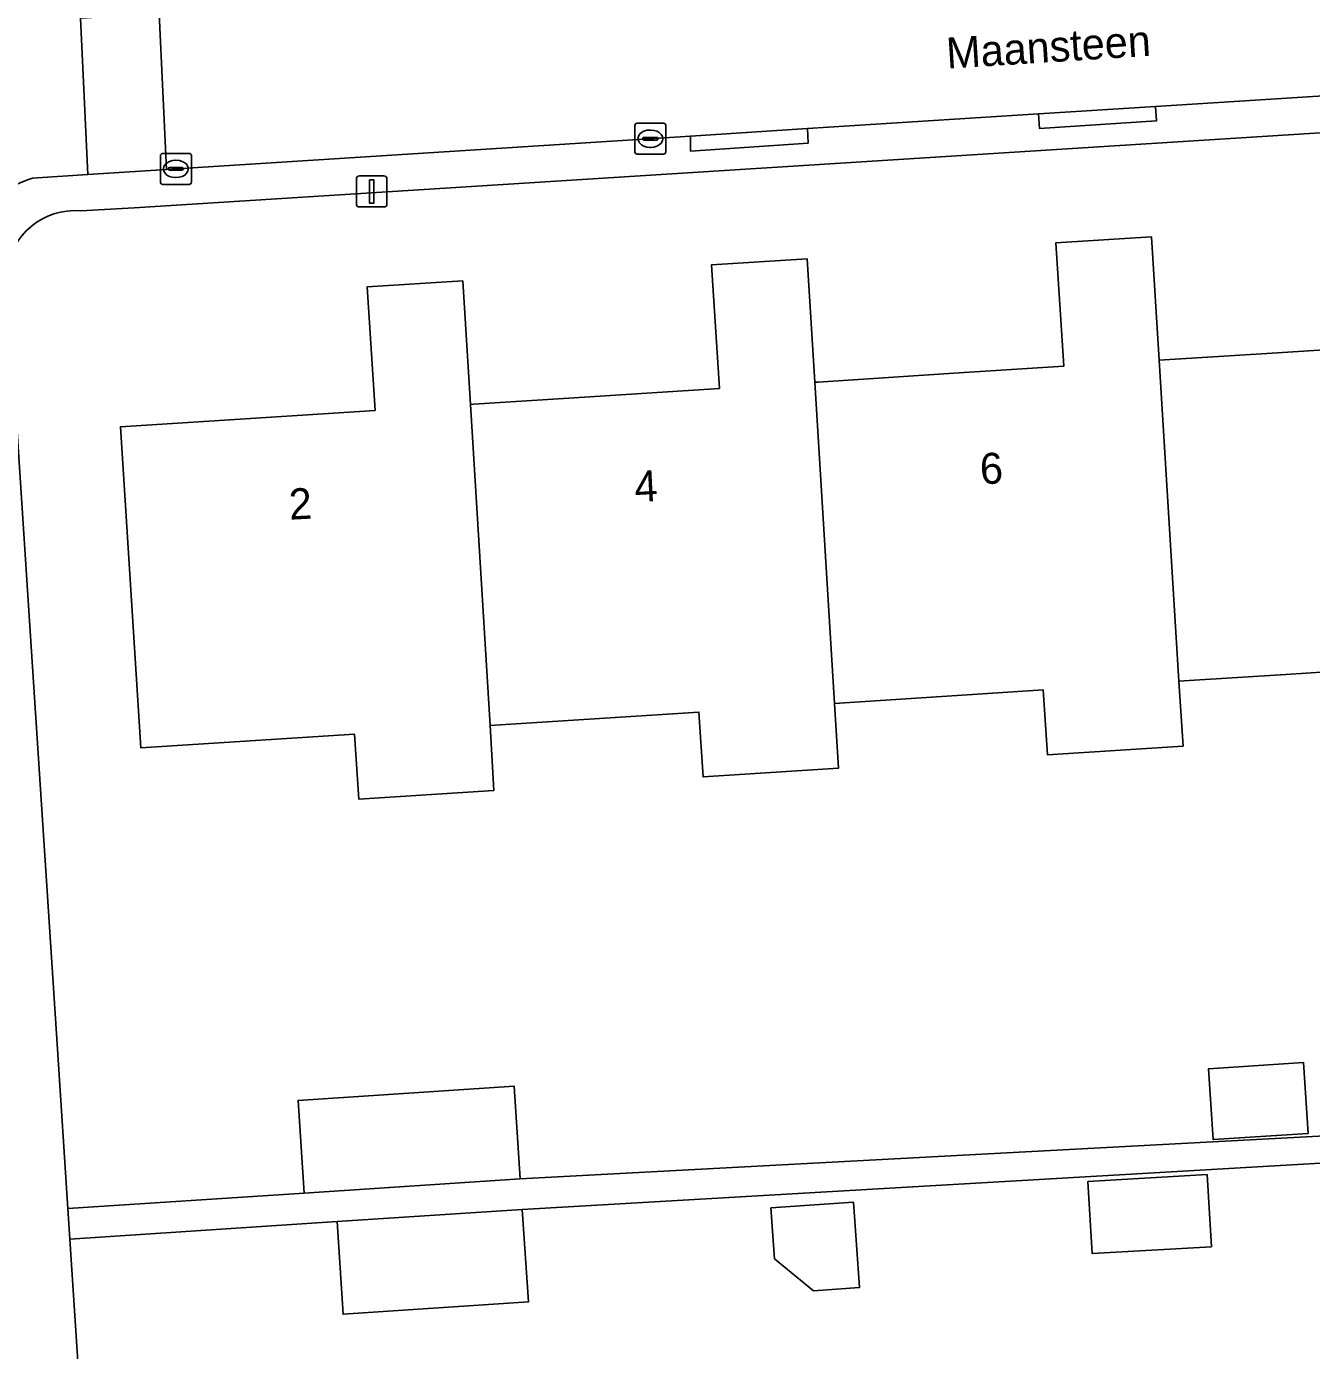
# Model space of a CAD drawing. Extents: x 159626 to 160723, y 388173 to 389416.
# Drawn here: x 160520.73 to 160562.26, y 388384.92 to 388427.71 of the extents above; entities that cross this region are included whole.
import ezdxf

# ---------------------------------------------------------------- set-up
doc = ezdxf.new("R2010")
doc.units = 0
for name, color, linetype in [('IMGEO_Erf', 7, 'Continuous'), ('IMGEO_Kolk', 7, 'Continuous'), ('IMGEO_Lichtmast', 7, 'Continuous'), ('IMGEO_Muur', 7, 'Continuous'), ('IMGEO_Openbare_ruimte_label', 7, 'Continuous'), ('IMGEO_Pand', 7, 'Continuous'), ('IMGEO_Pand_nummerreeks', 7, 'Continuous'), ('IMGEO_Rijbaan_lokaal_open', 7, 'Continuous'), ('IMGEO_Voetpad_open', 7, 'Continuous')]:
    doc.layers.add(name, color=color, linetype=linetype)

msp = doc.modelspace()

# ---------------------------------------------------------------- linework, layer by layer
at = {"layer": 'IMGEO_Erf'}
for points in [[(160707.968, 388433.592), (160604, 388426.895), (160601.214, 388426.719), (160595.247, 388426.341), (160524.215, 388421.845), (160522.486, 388421.748)], [(160564.723, 388406.983), (160561.429, 388406.771), (160558.136, 388406.56), (160557.979, 388406.55), (160558.109, 388404.454), (160553.729, 388404.172), (160553.594, 388406.267), (160551.466, 388406.13), (160547.007, 388405.844), (160546.845, 388405.834), (160546.974, 388403.737), (160542.6, 388403.456), (160542.465, 388405.551), (160535.878, 388405.128), (160535.712, 388405.117), (160535.84, 388403.021), (160531.471, 388402.741), (160531.336, 388404.836), (160524.43, 388404.393), (160523.764, 388414.771), (160531.997, 388415.298), (160531.741, 388419.289), (160534.831, 388419.487), (160535.076, 388415.495), (160535.192, 388415.503), (160538.762, 388415.732), (160543.126, 388416.012), (160542.87, 388420.004), (160545.96, 388420.202), (160546.206, 388416.211), (160546.321, 388416.218), (160550.703, 388416.499), (160554.255, 388416.727), (160553.999, 388420.719), (160557.089, 388420.913), (160557.336, 388416.924), (160560.99, 388417.155), (160565.362, 388417.432)], [(160520.091, 388419.756), (160520.849, 388408.172), (160521.731, 388394.661), (160522.068, 388389.513), (160529.706, 388390.012), (160529.509, 388393.005), (160536.493, 388393.464), (160536.69, 388390.471), (160565.317, 388391.995)], [(160565.345, 388391.14), (160536.755, 388389.483), (160536.952, 388386.49), (160530.965, 388386.096), (160530.768, 388389.089), (160522.133, 388388.524), (160522.434, 388383.909), (160523.246, 388371.486), (160523.363, 388369.681), (160524.702, 388358.575)]]:
    msp.add_lwpolyline(points, dxfattribs=at)
for points in [[(160562.007, 388394.224), (160562.153, 388391.937), (160559.08, 388391.74), (160558.933, 388394.027)], [(160558.891, 388390.605), (160559.026, 388388.276), (160555.171, 388388.053), (160555.036, 388390.382)], [(160547.456, 388389.72), (160547.652, 388386.958), (160546.165, 388386.853), (160544.907, 388387.887), (160544.79, 388389.531)]]:
    msp.add_lwpolyline(points, close=True, dxfattribs=at)
msp.add_arc((160522.294, 388419.543), 2.213, 85.0203, 174.4826, dxfattribs=at)
at = {"layer": 'IMGEO_Kolk'}
for p, q in [((160540.393, 388423.655), (160540.393, 388424.507)), ((160540.468, 388424.581), (160541.32, 388424.581)), ((160540.881, 388424.361), (160540.906, 388424.361)), ((160541.394, 388424.507), (160541.394, 388423.655)), ((160540.652, 388424.075), (160540.652, 388424.087)), ((160541.09, 388424.038), (160540.692, 388424.038)), ((160540.695, 388424.124), (160541.093, 388424.124)), ((160541.136, 388424.087), (160541.136, 388424.075)), ((160525.058, 388422.678), (160525.058, 388423.53)), ((160525.133, 388423.604), (160525.985, 388423.604)), ((160526.059, 388423.53), (160526.059, 388422.678)), ((160541.32, 388423.581), (160540.468, 388423.581)), ((160540.904, 388423.801), (160540.879, 388423.801)), ((160525.317, 388423.098), (160525.317, 388423.11)), ((160525.755, 388423.061), (160525.357, 388423.061)), ((160525.36, 388423.147), (160525.758, 388423.147)), ((160525.546, 388423.384), (160525.571, 388423.384)), ((160525.801, 388423.11), (160525.801, 388423.098)), ((160525.985, 388422.604), (160525.133, 388422.604)), ((160525.569, 388422.824), (160525.544, 388422.824))]:
    msp.add_line(p, q, dxfattribs=at)
for points in [[(160540.393, 388423.655), (160540.393, 388424.507)], [(160540.468, 388424.581), (160541.32, 388424.581)], [(160541.394, 388424.507), (160541.394, 388423.655)], [(160525.058, 388422.678), (160525.058, 388423.53)], [(160525.133, 388423.604), (160525.985, 388423.604)], [(160526.059, 388423.53), (160526.059, 388422.678)], [(160541.32, 388423.581), (160540.468, 388423.581)], [(160525.985, 388422.604), (160525.133, 388422.604)]]:
    msp.add_lwpolyline(points, dxfattribs=at)
for centre, radius, start, end in [((160540.47, 388424.505), 0.0765, 91.552, 178.448), ((160540.47, 388424.505), 0.0765, 91.552, 178.448), ((160541.318, 388424.505), 0.0765, 1.552, 88.448), ((160541.318, 388424.505), 0.0765, 1.552, 88.448), ((160540.692, 388424.084), 0.0403, 85.8775, 175.7526), ((160540.689, 388424.074), 0.0366, 178.938, 274.7102), ((160541.093, 388424.081), 0.043, 264.8664, 352.4533), ((160541.097, 388424.086), 0.0386, 1.7309, 96.639), ((160525.135, 388423.528), 0.0765, 91.552, 178.448), ((160525.135, 388423.528), 0.0765, 91.552, 178.448), ((160525.983, 388423.528), 0.0765, 1.552, 88.448), ((160525.983, 388423.528), 0.0765, 1.552, 88.448), ((160540.47, 388423.657), 0.0765, 181.552, 268.448), ((160540.47, 388423.657), 0.0765, 181.552, 268.448), ((160541.318, 388423.657), 0.0765, 271.552, 358.448), ((160541.318, 388423.657), 0.0765, 271.552, 358.448), ((160525.357, 388423.107), 0.0403, 85.8775, 175.7526), ((160525.354, 388423.097), 0.0366, 178.938, 274.7102), ((160525.758, 388423.104), 0.043, 264.8664, 352.4533), ((160525.762, 388423.109), 0.0386, 1.7309, 96.639), ((160525.135, 388422.68), 0.0765, 181.552, 268.448), ((160525.135, 388422.68), 0.0765, 181.552, 268.448), ((160525.983, 388422.68), 0.0765, 271.552, 358.448), ((160525.983, 388422.68), 0.0765, 271.552, 358.448)]:
    msp.add_arc(centre, radius, start, end, dxfattribs=at)
for centre, major_axis, ratio, start_param, end_param in [((160540.88, 388424.081), (-0.387, 0.002), 0.722429, 4.712389, 7.853982), ((160540.905, 388424.081), (-0.39, 0.002), 0.717154, 1.570796, 4.712389), ((160525.545, 388423.104), (-0.387, 0.002), 0.722429, 4.712389, 7.853982), ((160525.57, 388423.104), (-0.39, 0.002), 0.717154, 1.570796, 4.712389)]:
    msp.add_ellipse(centre, major_axis=major_axis, ratio=ratio, start_param=start_param, end_param=end_param, dxfattribs=at)
at = {"layer": 'IMGEO_Lichtmast'}
for p, q in [((160531.392, 388421.976), (160531.392, 388422.776)), ((160531.392, 388422.776), (160531.392, 388421.976)), ((160531.492, 388422.876), (160532.282, 388422.876)), ((160532.282, 388422.876), (160531.492, 388422.876)), ((160532.382, 388422.776), (160532.382, 388421.976)), ((160532.382, 388421.976), (160532.382, 388422.776)), ((160532.282, 388421.876), (160531.492, 388421.876)), ((160531.492, 388421.876), (160532.282, 388421.876))]:
    msp.add_line(p, q, dxfattribs=at)
msp.add_lwpolyline([(160531.812, 388422.751), (160531.962, 388422.751), (160531.962, 388422.001), (160531.812, 388422.001), (160531.812, 388422.751)], dxfattribs=at)
for centre, start, end in [((160531.492, 388422.776), 90, 180), ((160531.492, 388422.776), 90, 180), ((160532.282, 388422.776), 0, 90), ((160532.282, 388422.776), 360, 90), ((160531.492, 388421.976), 180, 270), ((160531.492, 388421.976), 180, 270), ((160532.282, 388421.976), 270, 0), ((160532.282, 388421.976), 270, 0)]:
    msp.add_arc(centre, 0.1, start, end, dxfattribs=at)
at = {"layer": 'IMGEO_Muur'}
msp.add_lwpolyline([(160521.731, 388394.661), (160520.849, 388408.172)], dxfattribs=at)
at = {"layer": 'IMGEO_Pand'}
for points in [[(160568.523, 388416.631), (160568.21, 388421.619), (160565.11, 388421.422), (160565.362, 388417.432), (160560.99, 388417.155), (160557.336, 388416.924), (160557.979, 388406.55), (160558.136, 388406.56), (160561.429, 388406.771), (160564.723, 388406.983), (160564.858, 388404.888), (160569.243, 388405.17), (160569.174, 388406.268)], [(160557.336, 388416.924), (160557.089, 388420.913), (160553.999, 388420.719), (160554.255, 388416.727), (160550.703, 388416.499), (160546.321, 388416.218), (160546.206, 388416.211), (160546.845, 388405.834), (160547.007, 388405.844), (160551.466, 388406.13), (160553.594, 388406.267), (160553.729, 388404.172), (160558.109, 388404.454), (160557.979, 388406.55)], [(160546.206, 388416.211), (160545.96, 388420.202), (160542.87, 388420.004), (160543.126, 388416.012), (160538.762, 388415.732), (160535.192, 388415.503), (160535.076, 388415.495), (160535.712, 388405.117), (160535.878, 388405.128), (160542.465, 388405.551), (160542.6, 388403.456), (160546.974, 388403.737), (160546.845, 388405.834)], [(160535.076, 388415.495), (160534.831, 388419.487), (160531.741, 388419.289), (160531.997, 388415.298), (160523.764, 388414.771), (160524.43, 388404.393), (160531.336, 388404.836), (160531.471, 388402.741), (160535.84, 388403.021), (160535.712, 388405.117)], [(160562.153, 388391.937), (160562.007, 388394.224), (160558.933, 388394.027), (160559.08, 388391.74)], [(160529.706, 388390.012), (160536.69, 388390.471), (160536.493, 388393.464), (160529.509, 388393.005)], [(160558.891, 388390.605), (160555.036, 388390.382), (160555.171, 388388.053), (160559.026, 388388.276)], [(160547.652, 388386.958), (160547.456, 388389.72), (160544.79, 388389.531), (160544.907, 388387.887), (160546.165, 388386.853)], [(160530.965, 388386.096), (160536.952, 388386.49), (160536.755, 388389.483), (160530.768, 388389.089)]]:
    msp.add_lwpolyline(points, close=True, dxfattribs=at)
at = {"layer": 'IMGEO_Rijbaan_lokaal_open'}
for points in [[(160589.246, 388432.16), (160582.875, 388431.76), (160580.341, 388431.601), (160576.515, 388431.361), (160570.704, 388430.997), (160566.68, 388430.744), (160560.282, 388430.343), (160552.399, 388429.848), (160525.71, 388428.174), (160525.02, 388428.13), (160525.26, 388423.086), (160542.187, 388424.165), (160545.973, 388424.406), (160553.441, 388424.882), (160557.225, 388425.123), (160564.339, 388425.575), (160568.126, 388425.816), (160575.667, 388426.296), (160579.442, 388426.54), (160583.939, 388426.83), (160587.17, 388427.056), (160590.95, 388427.367)], [(160520.927, 388422.81), (160522.715, 388422.924), (160522.477, 388427.971)]]:
    msp.add_lwpolyline(points, dxfattribs=at)
msp.add_lwpolyline([(160525.02, 388428.13), (160522.477, 388427.971), (160522.715, 388422.924), (160525.26, 388423.086)], close=True, dxfattribs=at)
msp.add_arc((160523.086, 388416.666), 6.512, 109.3646, 119.5561, dxfattribs=at)
at = {"layer": 'IMGEO_Voetpad_open'}
for points in [[(160590.95, 388427.367), (160591.043, 388426.925), (160587.251, 388426.577), (160587.17, 388427.056), (160583.939, 388426.83), (160579.442, 388426.54), (160579.476, 388426.096), (160575.681, 388425.834), (160575.667, 388426.296), (160568.126, 388425.816), (160568.152, 388425.361), (160564.371, 388425.105), (160564.339, 388425.575), (160557.225, 388425.123), (160557.252, 388424.657), (160553.471, 388424.405), (160553.441, 388424.882), (160545.973, 388424.406), (160545.991, 388423.935), (160542.186, 388423.683), (160542.187, 388424.165), (160525.26, 388423.086), (160522.715, 388422.924), (160520.927, 388422.81)], [(160522.486, 388421.748), (160524.215, 388421.845), (160595.247, 388426.341)], [(160524.702, 388358.575), (160523.363, 388369.681), (160523.246, 388371.486), (160522.434, 388383.909), (160522.133, 388388.524), (160522.068, 388389.513), (160521.731, 388394.661), (160520.849, 388408.172), (160520.091, 388419.756), (160519.874, 388422.331)]]:
    msp.add_lwpolyline(points, dxfattribs=at)
for points in [[(160553.441, 388424.882), (160553.471, 388424.405), (160557.252, 388424.657), (160557.225, 388425.123)], [(160545.973, 388424.406), (160542.187, 388424.165), (160542.186, 388423.683), (160545.991, 388423.935)], [(160622.685, 388395.152), (160622.679, 388395.251), (160625.496, 388395.431), (160625.501, 388395.349), (160625.699, 388395.363), (160625.696, 388395.407), (160626.382, 388395.451), (160626.356, 388396.282), (160599.857, 388394.307), (160565.317, 388391.995), (160536.69, 388390.471), (160529.706, 388390.012), (160522.068, 388389.513), (160522.133, 388388.524), (160530.768, 388389.089), (160536.755, 388389.483), (160565.345, 388391.14)]]:
    msp.add_lwpolyline(points, close=True, dxfattribs=at)
for centre, radius, start, end in [((160523.086, 388416.666), 6.512, 109.3646, 119.5561), ((160522.294, 388419.543), 2.213, 85.0203, 174.4826)]:
    msp.add_arc(centre, radius, start, end, dxfattribs=at)

# ---------------------------------------------------------------- texts
at = {"layer": 'IMGEO_Openbare_ruimte_label'}
msp.add_text('Maansteen', height=1, rotation=3.6121, dxfattribs=at).set_placement((160550.488, 388426.343))
at = {"layer": 'IMGEO_Pand_nummerreeks'}
for s, p in [('6', (160551.569, 388412.91)), ('4', (160540.404, 388412.338)), ('2', (160529.237, 388411.767))]:
    msp.add_text(s, height=1, rotation=2.9278, dxfattribs=at).set_placement(p)

doc.saveas('drawing.dxf')
